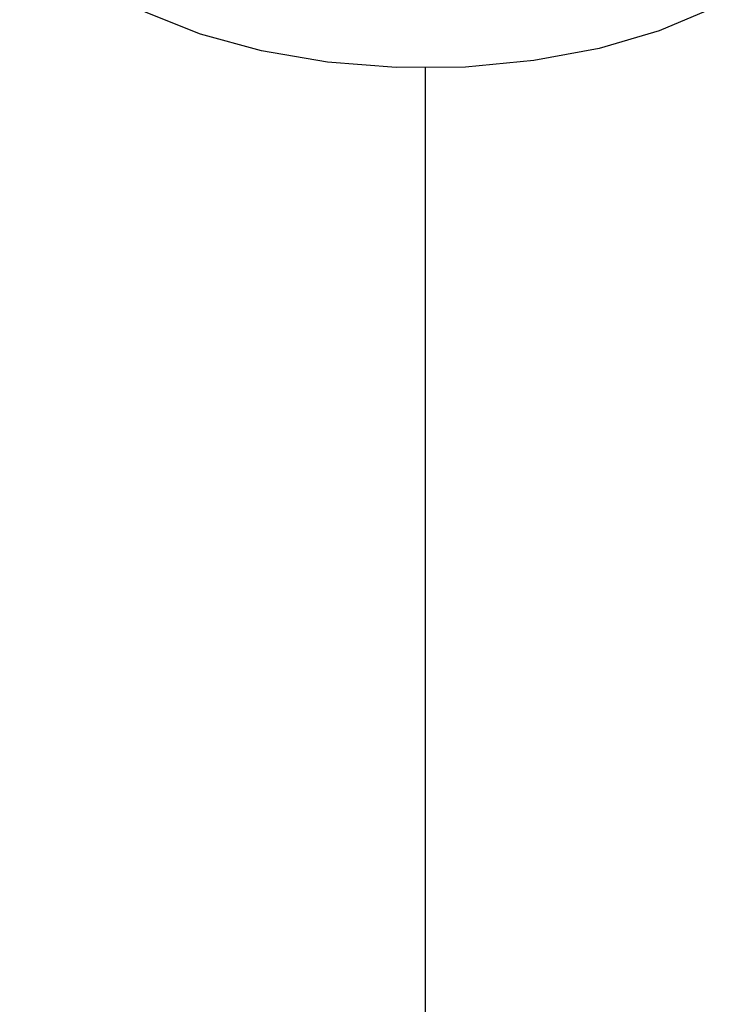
# Paper-space layout '005_EXP_CORICANT_PE_DRAWING_3_1' of a CAD drawing. Header units: millimetres. Extents: x 6 to 413, y 7 to 290.
# Tile 307 of 362: x 211.071 to 211.424, y 278.484 to 278.985. Entities that reach past the tile are written whole.
import ezdxf

# ---------------------------------------------------------------- set-up
doc = ezdxf.new("R2010")
doc.units = ezdxf.units.MM
doc.header["$LTSCALE"] = 23.1
doc.linetypes.add('DASHED', pattern=[0.2, 0.1, -0.1])
doc.layers.add('000_OFFSET-LINES', color=7, linetype='CONTINUOUS')
doc.layers.add('124100000694A_M3X4P5_C_NI_BL16', color=7, linetype='CONTINUOUS')

# ---------------------------------------------------------------- blocks, each defined once
blk = doc.blocks.new('124100000694A_M3X4P5_C_NI_BL16', base_point=(211.27744, 279.46668))
at = {"layer": '124100000694A_M3X4P5_C_NI_BL16', "color": 7, "linetype": 'Continuous'}
blk.add_lwpolyline([(211.42381, 278.99113), (211.3967, 278.97972), (211.3661, 278.97079), (211.3329, 278.9646), (211.29808, 278.96133), (211.26265, 278.96108), (211.22766, 278.96385), (211.19412, 278.96957), (211.16303, 278.97806), (211.13529, 278.98908), (211.11171, 279.0023), (211.09298, 279.01734), (211.07966, 279.03376), (211.07214, 279.05107), (211.07087, 279.06097)], dxfattribs=at)

psp = doc.layouts.new('005_EXP_CORICANT_PE_DRAWING_3_1')

# ---------------------------------------------------------------- linework, layer by layer
at = {"layer": '000_OFFSET-LINES', "color": 4, "linetype": 'DASHED'}
psp.add_line((211.27744, 278.96119), (211.27744, 266.03921), dxfattribs=at)

# ---------------------------------------------------------------- block references
at = {"layer": '124100000694A_M3X4P5_C_NI_BL16'}
psp.add_blockref('124100000694A_M3X4P5_C_NI_BL16', (211.27744, 279.46668), dxfattribs=at)

doc.saveas('drawing.dxf')
